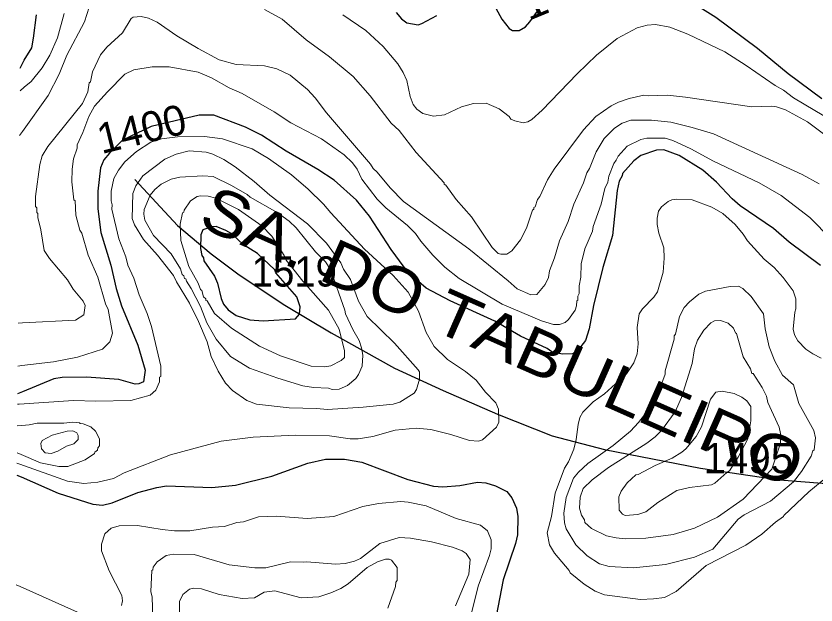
# Model space of a CAD drawing. Extents: x 598.3 to 623.2, y 6902.2 to 6930.1.
# Drawn here: x 598.381 to 600.502, y 6909.14 to 6910.701 of the extents above; entities that cross this region are included whole.
import ezdxf
from ezdxf.enums import TextEntityAlignment as Align

# ---------------------------------------------------------------- set-up
doc = ezdxf.new("R2010")
doc.units = 0
doc.header["$LTSCALE"] = 0.032
for name, color, linetype, lineweight in [('1', 7, 'Continuous', 25), ('2', 7, 'Continuous', 13), ('26', 7, 'Continuous', 25)]:
    doc.layers.add(name, color=color, linetype=linetype, lineweight=lineweight)
doc.layers.add('21', color=7, linetype='Continuous')
doc.layers.add('61', color=7, linetype='Continuous')

msp = doc.modelspace()

# ---------------------------------------------------------------- linework, layer by layer
at = {"layer": '1'}
for points in [[(599.6367, 6910.7532), (599.6693, 6910.6923), (599.6886, 6910.6683), (599.6972, 6910.6628), (599.7155, 6910.6628), (599.7322, 6910.6724), (599.7436, 6910.6857), (599.7819, 6910.7383)], [(600.1943, 6910.7243), (600.2368, 6910.6981), (600.3472, 6910.6162), (600.4284, 6910.5484), (600.5177, 6910.4827)], [(598.3926, 6910.5632), (598.4029, 6910.584), (598.4237, 6910.6171), (598.4282, 6910.6426), (598.4354, 6910.7039)], [(599.3889, 6910.7105), (599.4033, 6910.6936), (599.4176, 6910.6828), (599.4471, 6910.678), (599.4573, 6910.681), (599.497, 6910.7024)], [(600.5144, 6910.0397), (600.4311, 6910.1014), (600.3897, 6910.1377), (600.3011, 6910.1982), (600.28, 6910.2168), (600.2384, 6910.2608), (600.2017, 6910.2926), (600.1394, 6910.3315), (600.0989, 6910.3461), (600.0795, 6910.3452), (600.0375, 6910.3315), (600.0194, 6910.3175), (599.989, 6910.2838), (599.9885, 6910.2774), (599.9807, 6910.2632), (599.9752, 6910.2383), (599.963, 6910.1197), (599.9368, 6910.0345), (599.912, 6909.9335), (599.9008, 6909.8724), (599.8911, 6909.8408), (599.8696, 6909.8133), (599.8575, 6909.8061), (599.8289, 6909.8053), (599.8018, 6909.8111), (599.7892, 6909.8198), (599.7188, 6909.853), (599.6503, 6909.892), (599.5326, 6909.9461), (599.4686, 6909.9801), (599.4293, 6910.0145), (599.41, 6910.0353), (599.3763, 6910.0822), (599.3185, 6910.1709), (599.284, 6910.2131), (599.2249, 6910.2656), (599.1812, 6910.2941), (599.0976, 6910.3428), (599.0323, 6910.3856), (598.9902, 6910.4067), (598.9057, 6910.4383), (598.8669, 6910.4383), (598.7395, 6910.4083), (598.6639, 6910.3718), (598.629, 6910.3378), (598.6145, 6910.3203), (598.6057, 6910.2983), (598.5983, 6910.2369), (598.5982, 6910.1903), (598.6063, 6910.1272), (598.6325, 6910.0403), (598.6465, 6909.9793), (598.6611, 6909.9333), (598.7041, 6909.8283), (598.7242, 6909.7623), (598.7191, 6909.7319), (598.7074, 6909.7261), (598.6969, 6909.7253), (598.654, 6909.7374), (598.5683, 6909.7439), (598.5039, 6909.743), (598.4816, 6909.7398), (598.3983, 6909.7051), (598.3855, 6909.6998)], [(598.3838, 6909.4843), (598.3947, 6909.4795), (598.4932, 6909.4361), (598.5853, 6909.4075), (598.6111, 6909.4047), (598.6361, 6909.4106), (598.7042, 6909.4381), (598.7547, 6909.4514), (598.7807, 6909.4557), (598.9002, 6909.4518), (598.9632, 6909.4579), (599.0598, 6909.4816), (599.1554, 6909.5164), (599.2017, 6909.5269), (599.2519, 6909.5266), (599.2983, 6909.5186), (599.4204, 6909.4726), (599.4883, 6909.4549), (599.5128, 6909.4533), (599.5579, 6909.4564), (599.6048, 6909.4653), (599.627, 6909.4638), (599.6524, 6909.4563), (599.6823, 6909.4405), (599.6958, 6909.424), (599.7081, 6909.3966), (599.712, 6909.375), (599.7104, 6909.3258), (599.7053, 6909.3027), (599.6732, 6909.2066), (599.6457, 6909.0646)]]:
    msp.add_lwpolyline(points, dxfattribs=at)
msp.add_lwpolyline([(599.1224, 6909.8983), (599.1327, 6909.9109), (599.1346, 6909.9301), (599.1262, 6909.9567), (599.0701, 6910.0208), (599.0678, 6910.028), (599.0218, 6910.0714), (598.9849, 6910.0947), (598.9535, 6910.1235), (598.9372, 6910.1328), (598.9119, 6910.1429), (598.8993, 6910.1421), (598.8769, 6910.1347), (598.8718, 6910.1212), (598.8702, 6910.0851), (598.8742, 6910.0663), (598.8782, 6910.0601), (598.8795, 6910.0524), (598.9073, 6910.0112), (598.9155, 6909.9928), (598.9251, 6909.9521), (598.9313, 6909.9372), (598.9434, 6909.9224), (598.9651, 6909.9076), (599.0016, 6909.896), (599.0369, 6909.8935)], close=True, dxfattribs=at)
at = {"layer": '2'}
for points in [[(598.3911, 6910.3846), (598.3983, 6910.3947), (598.4664, 6910.4908), (598.496, 6910.5467), (598.5158, 6910.5976), (598.5629, 6910.6854), (598.5753, 6910.7244)], [(599.0399, 6910.7182), (599.087, 6910.6925), (599.1505, 6910.6378), (599.2123, 6910.5931), (599.2755, 6910.5405), (599.3201, 6910.4893), (599.376, 6910.4173), (599.3967, 6910.3975), (599.4424, 6910.3396), (599.516, 6910.2586), (599.5164, 6910.2553), (599.5207, 6910.2524), (599.5478, 6910.2147), (599.5891, 6910.1686), (599.6434, 6910.0876), (599.6599, 6910.072), (599.6669, 6910.0696), (599.6823, 6910.0695), (599.6962, 6910.0785), (599.7187, 6910.1079), (599.7345, 6910.1386), (599.7506, 6910.1868), (599.754, 6910.1891), (599.7543, 6910.1938), (599.7573, 6910.195), (599.7638, 6910.2147), (599.7702, 6910.2231), (599.7904, 6910.2665), (599.808, 6910.2954), (599.8854, 6910.3997), (599.9182, 6910.4349), (599.959, 6910.4631), (599.9785, 6910.4727), (600.0072, 6910.4822), (600.0453, 6910.4909), (600.0574, 6910.4893), (600.1086, 6910.4909), (600.1559, 6910.4861), (600.3319, 6910.4603), (600.3849, 6910.4619), (600.3971, 6910.4602), (600.4214, 6910.452), (600.4797, 6910.4204), (600.5323, 6910.3812)], [(598.3871, 6909.8874), (598.3983, 6909.888), (598.5395, 6909.8953), (598.5609, 6909.9092), (598.5649, 6909.9337), (598.5591, 6909.9449), (598.5332, 6909.9772), (598.5182, 6910.0018), (598.4698, 6910.058), (598.456, 6910.0792), (598.4474, 6910.1346), (598.4396, 6910.167), (598.4394, 6910.1774), (598.4363, 6910.1805), (598.4362, 6910.1929), (598.4331, 6910.1958), (598.4332, 6910.2231), (598.4444, 6910.3075), (598.4511, 6910.3305), (598.4654, 6910.355), (598.5577, 6910.4691), (598.5719, 6910.5005), (598.5753, 6910.5236), (598.5787, 6910.527), (598.5843, 6910.5531), (598.6058, 6910.5983), (598.6224, 6910.6188), (598.6633, 6910.6564), (598.6863, 6910.6947), (598.6921, 6910.6981), (598.7131, 6910.6998), (598.7323, 6910.695), (598.7555, 6910.6851), (598.8076, 6910.6485), (598.864, 6910.6147), (598.9203, 6910.5849), (598.9646, 6910.5729), (599.0399, 6910.5693), (599.0731, 6910.5612), (599.1079, 6910.5446), (599.154, 6910.5065), (599.1741, 6910.4842), (599.2048, 6910.4441), (599.3212, 6910.3086), (599.3282, 6910.297), (599.339, 6910.2876), (599.3736, 6910.2457), (599.409, 6910.2094), (599.5814, 6910.084), (599.6864, 6909.9993), (599.7096, 6909.9778), (599.7461, 6909.9624), (599.7617, 6909.9631), (599.7837, 6909.9892), (599.7929, 6910.0078), (599.7957, 6910.0256), (599.8088, 6910.0601), (599.8217, 6910.1055), (599.8447, 6910.1566), (599.86, 6910.2021), (599.8859, 6910.2585), (599.8947, 6910.2857), (599.9019, 6910.2969), (599.9191, 6910.341), (599.9403, 6910.3762), (599.9676, 6910.4034), (599.9878, 6910.4168), (600.0113, 6910.4246), (600.0656, 6910.4247), (600.117, 6910.4197), (600.1737, 6910.4059), (600.2303, 6910.3888), (600.4651, 6910.2812), (600.5102, 6910.2562)], [(598.5091, 6910.7075), (598.491, 6910.643), (598.4713, 6910.5976), (598.451, 6910.564), (598.4214, 6910.5273), (598.4031, 6910.5121), (598.3921, 6910.5029)], [(600.1619, 6910.6526), (600.1146, 6910.6716), (600.0766, 6910.6787), (600.0547, 6910.677), (600.0282, 6910.67), (599.9753, 6910.6417), (599.92, 6910.597), (599.8692, 6910.5478), (599.7761, 6910.4515), (599.7486, 6910.4272), (599.7378, 6910.4206), (599.726, 6910.4182), (599.7041, 6910.4228), (599.6934, 6910.4279), (599.689, 6910.4346), (599.6618, 6910.4553), (599.6278, 6910.4699), (599.5938, 6910.4691), (599.562, 6910.4604), (599.5174, 6910.4392), (599.4881, 6910.436), (599.4596, 6910.4424), (599.444, 6910.4545), (599.4344, 6910.4664), (599.4264, 6910.4881), (599.4177, 6910.5297), (599.4078, 6910.5515), (599.3932, 6910.5741), (599.3547, 6910.6201), (599.3086, 6910.6629), (599.2477, 6910.7045)], [(600.5513, 6910.4194), (600.442, 6910.4838), (600.416, 6910.5041), (600.3934, 6910.517), (600.3173, 6910.5697), (600.2603, 6910.6058), (600.1619, 6910.6526)], [(599.6704, 6909.9378), (599.5559, 6910.005), (599.5182, 6910.0356), (599.4865, 6910.0673), (599.4541, 6910.1044), (599.4408, 6910.1243), (599.4192, 6910.1459), (599.3614, 6910.1924), (599.339, 6910.2155), (599.2981, 6910.2684), (599.2856, 6910.2954), (599.2734, 6910.3119), (599.251, 6910.3327), (599.191, 6910.3759), (599.11, 6910.418), (599.0655, 6910.4471), (598.981, 6910.4958), (598.9467, 6910.511), (598.8996, 6910.537), (598.8647, 6910.5522), (598.787, 6910.5663), (598.742, 6910.5662), (598.694, 6910.5582), (598.6703, 6910.5468), (598.6236, 6910.5002), (598.5897, 6910.4621), (598.5741, 6910.4349), (598.5588, 6910.3923), (598.5433, 6910.3595), (598.5431, 6910.3509), (598.5342, 6910.3221), (598.5302, 6910.2949), (598.5294, 6910.2617), (598.5351, 6910.2136), (598.5382, 6910.2114), (598.5399, 6910.1731), (598.5505, 6910.1335), (598.5561, 6910.1257), (598.5727, 6910.0676), (598.5982, 6910.0091), (598.6188, 6909.938), (598.6256, 6909.9235), (598.6369, 6909.8609), (598.6305, 6909.838), (598.6108, 6909.8183), (598.5447, 6909.7972), (598.4804, 6909.7847), (598.3967, 6909.7747), (598.3861, 6909.7734)], [(598.384, 6909.5162), (598.3919, 6909.5134), (598.5181, 6909.4683), (598.5616, 6909.4622), (598.5987, 6909.4654), (598.6395, 6909.4754), (598.6677, 6909.4904), (598.7908, 6909.5382), (598.9255, 6909.5739), (599.0105, 6909.5851), (599.1217, 6909.5901), (599.2123, 6909.5883), (599.2671, 6909.5807), (599.2887, 6909.5804), (599.3274, 6909.5865), (599.3869, 6909.6038), (599.442, 6909.6087), (599.4808, 6909.6054), (599.5342, 6909.5924), (599.5834, 6909.576), (599.6071, 6909.5747), (599.618, 6909.5779), (599.6553, 6909.6111), (599.6616, 6909.6251), (599.6601, 6909.6587), (599.653, 6909.6757), (599.6259, 6909.7046), (599.6009, 6909.7358), (599.5733, 6909.7586), (599.5256, 6909.7909), (599.4896, 6909.8256), (599.4691, 6909.862), (599.448, 6909.919), (599.4206, 6909.9691), (599.3813, 6910.0131), (599.3056, 6910.083), (599.2158, 6910.1791), (599.1967, 6910.2025), (599.1563, 6910.242), (599.112, 6910.2798), (599.0504, 6910.3236), (599.0072, 6910.3492), (598.929, 6910.3751), (598.8815, 6910.3817), (598.8095, 6910.3806), (598.767, 6910.3754), (598.7391, 6910.3666), (598.701, 6910.3419), (598.6695, 6910.3146), (598.6528, 6910.2921), (598.6405, 6910.2706), (598.6338, 6910.2366), (598.6338, 6910.2115), (598.6362, 6910.2004), (598.6354, 6910.1888), (598.6538, 6910.1103), (598.6725, 6910.063), (598.6779, 6910.0411), (598.6937, 6910.0059), (598.7079, 6909.9617), (598.729, 6909.9128), (598.7407, 6909.878), (598.7649, 6909.7732), (598.7649, 6909.7457), (598.7617, 6909.7435), (598.7616, 6909.7312), (598.7519, 6909.7091), (598.7371, 6909.696), (598.6856, 6909.6824), (598.5934, 6909.6799), (598.5339, 6909.6822), (598.3902, 6909.6727), (598.3853, 6909.6724)], [(600.5422, 6910.1093), (600.4855, 6910.1668), (600.4101, 6910.2253), (600.3518, 6910.2585), (600.2304, 6910.3167), (600.1705, 6910.3492), (600.1227, 6910.371), (600.102, 6910.3769), (600.0536, 6910.3776), (600.0375, 6910.3736), (600.0019, 6910.3565), (599.9773, 6910.33), (599.9726, 6910.3186), (599.9659, 6910.3099), (599.9533, 6910.2767), (599.95, 6910.2606), (599.9419, 6910.2439), (599.9323, 6910.2026), (599.9116, 6910.1433), (599.9095, 6910.1308), (599.8896, 6910.0836), (599.8795, 6910.0447), (599.8787, 6910.0088), (599.874, 6909.9856), (599.8739, 6909.9656), (599.8707, 6909.9588), (599.8706, 6909.9481), (599.8681, 6909.9466), (599.8674, 6909.9333), (599.8634, 6909.9216), (599.8462, 6909.8968), (599.837, 6909.889), (599.8225, 6909.8831), (599.8059, 6909.8838), (599.7743, 6909.8931), (599.6704, 6909.9378)], [(599.9166, 6909.1765), (599.8877, 6909.1952), (599.8505, 6909.2257), (599.8479, 6909.2315), (599.8088, 6909.2779), (599.796, 6909.2997), (599.7898, 6909.3318), (599.801, 6909.3748), (599.8108, 6909.4362), (599.8351, 6909.5026), (599.8464, 6909.5195), (599.8605, 6909.5532), (599.8667, 6909.579), (599.8717, 6909.6187), (599.8763, 6909.6368), (599.8837, 6909.6512), (599.9115, 6909.6786), (599.941, 6909.6998), (599.9996, 6909.7531), (600.0193, 6909.7822), (600.0277, 6909.8062), (600.0309, 6909.8324), (600.0277, 6909.8752), (600.0333, 6909.9119), (600.0424, 6909.9253), (600.0722, 6909.9559), (600.0819, 6909.9697), (600.0967, 6910.0219), (600.0998, 6910.0597), (600.0989, 6910.087), (600.0858, 6910.1257), (600.0813, 6910.1488), (600.0812, 6910.1655), (600.0844, 6910.1839), (600.0926, 6910.1957), (600.1098, 6910.2095), (600.12, 6910.2141), (600.1324, 6910.2157), (600.1734, 6910.2141), (600.2255, 6910.1946), (600.2554, 6910.1773), (600.2881, 6910.1488), (600.3093, 6910.1228), (600.3202, 6910.1053), (600.3649, 6910.0567), (600.3909, 6910.0346), (600.4148, 6910.0083), (600.4419, 6909.9731), (600.4486, 6909.9513), (600.4486, 6909.9252), (600.4458, 6909.9158), (600.4414, 6909.8709), (600.4449, 6909.856), (600.4542, 6909.8401), (600.4752, 6909.8185), (600.4938, 6909.8057), (600.5155, 6909.7947)], [(598.3848, 6909.6151), (598.3967, 6909.616), (598.4165, 6909.6175), (598.4377, 6909.6223), (598.5081, 6909.6223), (598.5323, 6909.6248), (598.5499, 6909.6233), (598.5517, 6909.6207), (598.5598, 6909.6199), (598.5801, 6909.6119), (598.5925, 6909.6012), (598.603, 6909.5803), (598.603, 6909.5623), (598.5983, 6909.5568), (598.5978, 6909.5508), (598.5902, 6909.5455), (598.5892, 6909.5415), (598.5644, 6909.5246), (598.5191, 6909.5075), (598.4951, 6909.5076), (598.4466, 6909.517), (598.395, 6909.5391), (598.3843, 6909.5437)], [(600.5283, 6909.477), (600.483, 6909.4397), (600.4166, 6909.3774), (600.416, 6909.3746), (600.395, 6909.36), (600.3585, 6909.3281), (600.3159, 6909.2986), (600.2107, 6909.2451), (600.1314, 6909.1762), (600.1002, 6909.1602), (600.0711, 6909.1561), (600.0368, 6909.1546), (599.9417, 6909.1675), (599.9166, 6909.1765)], [(598.6611, 6909.1391), (598.6638, 6909.1516), (598.6622, 6909.1656), (598.6287, 6909.2311), (598.6079, 6909.284), (598.6078, 6909.3012), (598.6173, 6909.3288), (598.6333, 6909.3436), (598.6546, 6909.3496), (598.7037, 6909.3512), (598.7693, 6909.3399), (598.8016, 6909.3367), (598.8426, 6909.3367), (598.9025, 6909.3463), (598.934, 6909.3485), (598.9668, 6909.3584), (598.9846, 6909.3608), (599.0239, 6909.3738), (599.0721, 6909.3756), (599.1528, 6909.3691), (599.2238, 6909.3747), (599.3011, 6909.4015), (599.3427, 6909.4095), (599.4012, 6909.4143), (599.4209, 6909.4127), (599.4689, 6909.4031), (599.5485, 6909.3691), (599.6124, 6909.3516), (599.6314, 6909.3366), (599.6407, 6909.3132), (599.6407, 6909.2887), (599.6368, 6909.2714), (599.6068, 6909.1904), (599.5858, 6909.1078)], [(598.7438, 6909.1059), (598.7422, 6909.161), (598.7391, 6909.1763), (598.7415, 6909.232), (598.7438, 6909.2333), (598.7447, 6909.24), (598.7554, 6909.2542), (598.7798, 6909.2711), (598.7993, 6909.2752), (598.8537, 6909.2736), (598.9466, 6909.2468), (599.0149, 6909.2387), (599.044, 6909.2387), (599.1094, 6909.2549), (599.1428, 6909.2533), (599.1521, 6909.2548), (599.2286, 6909.2485), (599.2544, 6909.2501), (599.2784, 6909.2566), (599.2943, 6909.2638), (599.3459, 6909.3033), (599.3967, 6909.3189), (599.4269, 6909.3173), (599.4824, 6909.3075), (599.5386, 6909.293), (599.5638, 6909.284), (599.5745, 6909.2765), (599.5857, 6909.261), (599.5821, 6909.2217), (599.546, 6909.1381)], [(599.3671, 6909.1315), (599.3873, 6909.1894), (599.3883, 6909.2004), (599.3915, 6909.2048), (599.3914, 6909.2392), (599.3768, 6909.2588), (599.3703, 6909.262), (599.361, 6909.2614), (599.3394, 6909.2547), (599.3126, 6909.2398), (599.262, 6909.1965), (599.2427, 6909.1842), (599.216, 6909.1721), (599.1843, 6909.1619), (599.1376, 6909.1593), (599.0671, 6909.1779), (599.0391, 6909.1738), (599.0132, 6909.1591), (598.9813, 6909.157), (598.9201, 6909.1683), (598.8728, 6909.1829), (598.8524, 6909.1844), (598.841, 6909.1818), (598.8233, 6909.1677), (598.8151, 6909.1496), (598.8152, 6909.1075)], [(598.3814, 6909.1939), (598.3922, 6909.1891), (598.5441, 6909.1211)]]:
    msp.add_lwpolyline(points, dxfattribs=at)
for points in [[(599.4368, 6909.7018), (599.4429, 6909.7111), (599.4513, 6909.739), (599.4506, 6909.7578), (599.4478, 6909.7636), (599.3851, 6909.8343), (599.3123, 6909.9048), (599.2892, 6909.9452), (599.2685, 6910.0026), (599.2499, 6910.0302), (599.2424, 6910.0468), (599.2048, 6910.0989), (599.154, 6910.1504), (599.0543, 6910.2266), (599.0124, 6910.2629), (598.9622, 6910.3017), (598.9319, 6910.3208), (598.9031, 6910.3345), (598.8853, 6910.3403), (598.8404, 6910.3436), (598.8064, 6910.3351), (598.776, 6910.3216), (598.7176, 6910.2776), (598.699, 6910.2508), (598.6912, 6910.2309), (598.6897, 6910.1644), (598.6959, 6910.1475), (598.7196, 6910.1085), (598.7562, 6910.0674), (598.7992, 6910.0137), (598.8069, 6909.9967), (598.8411, 6909.9403), (598.8651, 6909.8914), (598.888, 6909.8375), (598.8984, 6909.7989), (598.917, 6909.7601), (598.9365, 6909.7277), (598.9549, 6909.7084), (598.9935, 6909.6821), (599.0186, 6909.6726), (599.1059, 6909.6624), (599.178, 6909.6612), (599.2075, 6909.658), (599.3013, 6909.664), (599.3815, 6909.6725), (599.3988, 6909.6778)], [(599.282, 6909.7407), (599.2896, 6909.7506), (599.2992, 6909.7732), (599.3007, 6909.8024), (599.2976, 6909.8213), (599.2909, 6909.8412), (599.274, 6909.8701), (599.2549, 6909.9116), (599.2531, 6909.9217), (599.2148, 6910.029), (599.2014, 6910.0496), (599.1755, 6910.0763), (599.1239, 6910.1393), (599.1054, 6910.157), (599.0736, 6910.18), (599.0019, 6910.2211), (598.9938, 6910.2281), (598.953, 6910.252), (598.9041, 6910.2756), (598.8766, 6910.2773), (598.8154, 6910.2741), (598.7931, 6910.2685), (598.7665, 6910.2554), (598.7491, 6910.2412), (598.7373, 6910.226), (598.7213, 6910.188), (598.7204, 6910.1755), (598.7229, 6910.1599), (598.7461, 6910.1197), (598.7928, 6910.0705), (598.8172, 6910.031), (598.8216, 6910.0159), (598.8263, 6910.0126), (598.828, 6910.0055), (598.8313, 6910.0049), (598.833, 6909.9981), (598.8457, 6909.9789), (598.8703, 6909.9314), (598.8871, 6909.8879), (598.912, 6909.845), (598.9496, 6909.7987), (599.0002, 6909.7679), (599.0757, 6909.741), (599.142, 6909.7208), (599.1696, 6909.7164), (599.2101, 6909.7146), (599.2198, 6909.7115), (599.2384, 6909.7121), (599.2604, 6909.722)], [(599.1641, 6909.7727), (599.1998, 6909.7714), (599.216, 6909.7739), (599.2437, 6909.788), (599.2519, 6909.7961), (599.2521, 6909.814), (599.238, 6909.8708), (599.2101, 6909.9219), (599.142, 6909.9987), (599.1184, 6910.0276), (599.0978, 6910.0544), (599.0926, 6910.0663), (599.0597, 6910.1176), (599.0332, 6910.1449), (598.9708, 6910.1881), (598.9112, 6910.2187), (598.8907, 6910.2239), (598.8702, 6910.2247), (598.8619, 6910.2229), (598.8439, 6910.2113), (598.8268, 6910.1864), (598.8264, 6910.1812), (598.8232, 6910.179), (598.8168, 6910.1492), (598.8182, 6910.1058), (598.8393, 6910.0371), (598.8644, 6909.9932), (598.8702, 6909.9764), (598.8737, 6909.9736), (598.8782, 6909.957), (598.8845, 6909.9519), (598.8848, 6909.9473), (598.8878, 6909.9461), (598.9075, 6909.9128), (598.9527, 6909.8741), (599.027, 6909.8257), (599.0825, 6909.8003)], [(600.2093, 6909.9721), (600.2741, 6909.9843), (600.297, 6909.985), (600.3079, 6909.9786), (600.33, 6909.958), (600.3628, 6909.9119), (600.3676, 6909.872), (600.3775, 6909.8246), (600.3926, 6909.7862), (600.4132, 6909.7495), (600.4421, 6909.7235), (600.4566, 6909.6745), (600.4961, 6909.6022), (600.5004, 6909.5835), (600.4974, 6909.551), (600.4939, 6909.5485), (600.489, 6909.5348), (600.4634, 6909.4939), (600.4426, 6909.4668), (600.3813, 6909.4156), (600.3115, 6909.379), (600.2961, 6909.3678), (600.2284, 6909.2881), (600.1802, 6909.2671), (600.1029, 6909.2475), (600.0181, 6909.2388), (599.9541, 6909.2426), (599.9281, 6909.2496), (599.8955, 6909.2704), (599.8653, 6909.2999), (599.8402, 6909.3418), (599.8351, 6909.3583), (599.8335, 6909.3837), (599.84, 6909.4252), (599.8591, 6909.4762), (599.8724, 6909.4922), (599.8976, 6909.5149), (599.9647, 6909.5629), (600.0101, 6909.6007), (600.0319, 6909.6235), (600.0635, 6909.664), (600.0799, 6909.6929), (600.1021, 6909.7519), (600.1023, 6909.7605), (600.1264, 6909.8442), (600.1265, 6909.8539), (600.1297, 6909.8582), (600.1398, 6909.905), (600.153, 6909.9282), (600.1671, 6909.9439), (600.1918, 6909.9638)], [(600.2236, 6909.8881), (600.2334, 6909.8935), (600.2487, 6909.8944), (600.2689, 6909.8871), (600.2835, 6909.8741), (600.2885, 6909.8613), (600.2916, 6909.8594), (600.3092, 6909.7978), (600.3286, 6909.7659), (600.332, 6909.754), (600.3354, 6909.7533), (600.3591, 6909.7166), (600.3708, 6909.6937), (600.3747, 6909.6764), (600.4048, 6909.6114), (600.4081, 6909.5949), (600.4081, 6909.569), (600.3846, 6909.5001), (600.309, 6909.4204), (600.2409, 6909.3727), (600.1799, 6909.3436), (600.1235, 6909.327), (600.0509, 6909.3176), (599.9972, 6909.3157), (599.9727, 6909.3177), (599.9465, 6909.3238), (599.9069, 6909.3428), (599.8896, 6909.3584), (599.8883, 6909.3658), (599.8802, 6909.3782), (599.8748, 6909.3971), (599.8769, 6909.4256), (599.8849, 6909.4485), (599.9088, 6909.4718), (599.9521, 6909.5046), (600.0539, 6909.5686), (600.0758, 6909.5855), (600.0927, 6909.6027), (600.1285, 6909.6524), (600.1458, 6909.6904), (600.1736, 6909.78), (600.1799, 6909.8186), (600.1878, 6909.8421), (600.2043, 6909.8688)], [(600.2529, 6909.7065), (600.2849, 6909.7002), (600.3053, 6909.6908), (600.3183, 6909.6816), (600.3296, 6909.6666), (600.3296, 6909.6284), (600.3211, 6909.5807), (600.2955, 6909.5315), (600.2725, 6909.4957), (600.2653, 6909.4917), (600.234, 6909.4629), (600.2247, 6909.4588), (600.167, 6909.4516), (600.1335, 6909.4437), (600.083, 6909.4121), (600.0514, 6909.3874), (600.0296, 6909.3804), (599.9965, 6909.3772), (599.9888, 6909.3806), (599.9805, 6909.3919), (599.9792, 6909.4264), (599.9858, 6909.4414), (600.0018, 6909.4637), (600.0247, 6909.4855), (600.0309, 6909.4858), (600.0754, 6909.5098), (600.1206, 6909.5296), (600.1466, 6909.5451), (600.1568, 6909.5539), (600.184, 6909.5866), (600.1985, 6909.6127), (600.2221, 6909.6858), (600.2363, 6909.7038)], [(598.5463, 6909.5791), (598.5463, 6909.5897), (598.5428, 6909.5968), (598.5319, 6909.602), (598.5173, 6909.6005), (598.4777, 6909.5898), (598.4511, 6909.5762), (598.4476, 6909.5681), (598.4486, 6909.5542), (598.4584, 6909.543), (598.4743, 6909.5415), (598.4919, 6909.5474), (598.5153, 6909.5607), (598.535, 6909.5674)]]:
    msp.add_lwpolyline(points, close=True, dxfattribs=at)
at = {"layer": '26'}
msp.add_lwpolyline([(598.6965, 6910.2676), (598.8097, 6910.1457), (598.8985, 6910.0708), (598.9734, 6910.015), (599.0936, 6909.9349), (599.2172, 6909.8618), (599.3844, 6909.7678), (599.5133, 6909.7086), (599.6578, 6909.6459), (599.8023, 6909.5884), (599.9417, 6909.5518), (600.1959, 6909.5031), (600.4049, 6909.4717), (600.6313, 6909.4543), (600.8656, 6909.441), (601.0058, 6909.4263), (601.1477, 6909.4018), (601.2488, 6909.3725), (601.3581, 6909.3268), (601.4445, 6909.2828), (601.5472, 6909.2159), (601.6565, 6909.1458)], dxfattribs=at)

# ---------------------------------------------------------------- texts
at = {"layer": '21', "width": 0.95}
msp.add_text('1519', height=0.08, dxfattribs=at).set_placement((599.0061, 6909.9841))
at = {"layer": '21'}
msp.add_text('1495', height=0.08, dxfattribs=at).set_placement((600.2037, 6909.4895))
at = {"layer": '26', "width": 1.15}
msp.add_text('SA. DO TABULEIRO', height=0.12, rotation=336.092, dxfattribs=at).set_placement((599.6477, 6909.7969), align=Align.CENTER)
at = {"layer": '61', "width": 1.1}
msp.add_text('1300', height=0.08, rotation=22.533, dxfattribs=at).set_placement((599.8606, 6910.7377), align=Align.CENTER)
at = {"layer": '61'}
msp.add_text('1400', height=0.08, rotation=13.722, dxfattribs=at).set_placement((598.7237, 6910.3632), align=Align.CENTER)

doc.saveas('drawing.dxf')
